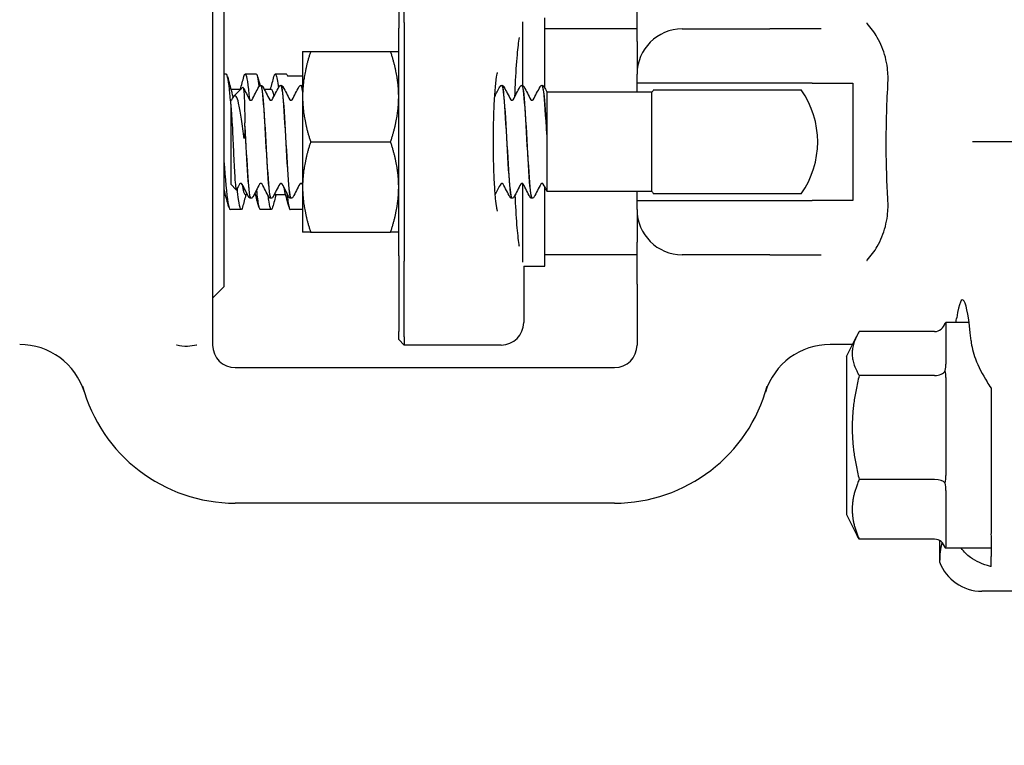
# Model space of a CAD drawing. Header units: inches. Extents: x 24 to 1128, y -69 to 748.
# Tile 330 of 656: x 450.74 to 453.47, y 657.26 to 659.27. Entities that reach past the tile are written whole.
import ezdxf

# ---------------------------------------------------------------- set-up
doc = ezdxf.new("R2010")
doc.units = ezdxf.units.IN
doc.header["$LTSCALE"] = 32
doc.header["$MEASUREMENT"] = 0
doc.layers.add('Dimension (ANSI)', color=7, linetype='Continuous', lineweight=25)
doc.layers.add('Visible (ANSI)', color=7, linetype='Continuous', lineweight=30)
doc.styles.add('Note Text (ANSI)', font='tahoma.ttf')
doc.dimstyles.new('SB Fraction-16 (ANSI)', dxfattribs={"dimscale": 32, "dimtxt": 0.125, "dimasz": 0.098425, "dimexe": 0.125, "dimexo": 0.0625, "dimgap": 0.031496, "dimtad": 0, "dimtih": 1, "dimtoh": 1, "dimdec": 4, "dimrnd": 1e-08, "dimzin": 0, "dimdsep": 46, "dimlunit": 5, "dimtxsty": 'Note Text (ANSI)', "dimcen": 0.09, "dimdle": 0.393701, "dimclrd": 256, "dimclre": 256, "dimclrt": 256, "dimadec": 0, "dimazin": 3, "dimtfac": 0.96, "dimtofl": 0, "dimtmove": 0, "dimatfit": 3, "dimfxl": 1, "dimfrac": 2, "dimtolj": 1, "dimtzin": 12, "dimlwd": -1, "dimlwe": -1, "dimarcsym": 0})

# ---------------------------------------------------------------- blocks, each defined once
blk = doc.blocks.new('*D18')
at = {"layer": 'Defpoints', "color": 0, "transparency": 16777216}
for p in [(468.7806, 692.6685), (316.9743, 544.6685), (468.7806, 544.6685)]:
    blk.add_point(p, dxfattribs=at)
at = {"layer": 'Dimension (ANSI)', "transparency": 16777216}
for p, q in [((466.7806, 692.6685), (312.9743, 692.6685)), ((316.9743, 689.5189), (316.9743, 626.7677)), ((316.9743, 547.8181), (316.9743, 620.5693)), ((466.7806, 544.6685), (312.9743, 544.6685))]:
    blk.add_line(p, q, dxfattribs=at)
for points in [[(316.4494, 689.5189), (317.4993, 689.5189), (316.9743, 692.6685)], [(316.4494, 547.8181), (317.4993, 547.8181), (316.9743, 544.6685)]]:
    blk.add_solid(points, dxfattribs=at)
at = {"layer": 'Dimension (ANSI)', "transparency": 16777216, "insert": (312.8723, 625.7599), "char_height": 4, "attachment_point": 1, "style": 'Note Text (ANSI)'}
blk.add_mtext('\\A1;148', dxfattribs=at)

msp = doc.modelspace()

# ---------------------------------------------------------------- linework, layer by layer
at = {"layer": 'Visible (ANSI)'}
for p, q in [((451.80854, 659.26279), (451.80854, 659.47279)), ((451.79292, 659.45779), (451.79292, 659.24779)), ((451.27792, 659.39449), (451.27792, 658.47109)), ((451.30917, 659.33404), (451.30917, 658.53154)), ((452.45292, 659.21081), (452.45292, 659.32622)), ((452.19779, 659.08102), (452.19779, 659.27654)), ((451.79292, 658.61779), (451.79292, 659.24779)), ((451.80854, 659.26279), (451.80854, 658.60279)), ((452.13529, 659.26535), (452.13529, 659.08896)), ((452.45292, 659.24529), (452.19779, 659.24529)), ((452.57792, 659.24529), (452.82038, 659.24529)), ((452.96218, 659.24529), (452.82038, 659.24529)), ((452.45292, 659.21081), (452.45292, 659.12029)), ((451.52692, 659.18279), (451.52692, 659.05779)), ((451.54925, 659.18279), (451.77059, 659.18279)), ((451.31542, 659.12029), (451.30917, 659.12029)), ((451.39875, 659.12029), (451.36786, 659.12029)), ((451.48208, 659.12029), (451.45119, 659.12029)), ((451.48504, 659.11566), (451.52692, 659.11566)), ((452.45292, 659.09529), (452.45292, 659.12029)), ((451.32842, 659.07862), (451.35648, 659.07862)), ((451.33697, 659.05911), (451.36167, 659.08381)), ((451.41165, 659.08904), (451.41107, 659.08904)), ((451.42049, 659.07862), (451.44042, 659.07862)), ((451.46726, 659.08904), (451.46668, 659.08904)), ((451.52287, 659.08904), (451.52229, 659.08904)), ((452.07898, 659.08904), (452.0784, 659.08904)), ((452.13459, 659.08904), (452.13401, 659.08904)), ((452.19021, 659.08904), (452.18962, 659.08904)), ((452.45292, 659.07029), (452.45292, 659.09529)), ((452.93784, 659.09529), (452.45292, 659.09529)), ((452.93784, 659.09529), (453.05069, 659.09529)), ((453.05069, 659.09529), (453.05069, 658.77029)), ((451.52692, 659.05779), (451.52692, 658.80779)), ((452.20292, 659.07124), (452.20292, 659.02292)), ((452.49413, 659.07029), (452.20292, 659.07029)), ((452.49413, 658.79529), (452.49413, 659.07029)), ((452.49838, 659.07654), (452.90746, 659.07654)), ((451.32792, 659.03687), (451.32792, 659.04785)), ((451.32792, 659.04785), (451.32794, 659.04785)), ((451.32792, 659.03687), (451.32792, 658.81552)), ((452.20292, 659.02292), (452.20292, 658.95373)), ((451.3669, 658.97571), (451.3669, 658.98549)), ((452.20292, 658.95373), (452.20292, 658.94351)), ((452.20292, 658.94351), (452.20292, 658.86957)), ((451.54925, 658.93279), (451.77059, 658.93279)), ((453.50632, 658.93279), (453.38171, 658.93279)), ((452.20292, 658.86957), (452.20292, 658.79826)), ((451.32792, 658.81552), (451.34338, 658.80006)), ((451.52692, 658.80779), (451.52692, 658.68279)), ((452.13529, 658.81762), (452.13529, 658.60023)), ((452.19779, 658.58904), (452.19779, 658.80753)), ((451.30917, 658.78696), (451.31319, 658.78696)), ((451.36786, 658.78696), (451.37442, 658.78696)), ((451.39269, 658.78696), (451.39653, 658.78696)), ((451.45119, 658.78696), (451.47986, 658.78696)), ((452.20292, 658.79826), (452.20292, 658.79529)), ((452.49413, 658.79529), (452.20292, 658.79529)), ((452.45292, 658.77029), (452.45292, 658.79529)), ((452.90746, 658.78904), (452.49838, 658.78904)), ((451.38384, 658.77654), (451.38326, 658.77654)), ((451.43946, 658.77654), (451.43887, 658.77654)), ((451.49507, 658.77654), (451.49448, 658.77654)), ((452.10679, 658.77654), (452.10621, 658.77654)), ((452.1624, 658.77654), (452.16182, 658.77654)), ((452.45292, 658.74529), (452.45292, 658.77029)), ((452.45292, 658.77029), (452.93784, 658.77029)), ((453.05069, 658.77029), (452.93784, 658.77029)), ((451.35708, 658.74529), (451.32619, 658.74529)), ((451.44042, 658.74529), (451.40953, 658.74529)), ((451.52692, 658.74529), (451.49286, 658.74529)), ((452.45292, 658.74529), (452.45292, 658.65477)), ((451.54925, 658.68279), (451.77059, 658.68279)), ((452.45292, 658.53936), (452.45292, 658.65477)), ((451.79292, 658.61779), (451.79292, 658.40779)), ((452.45292, 658.62029), (452.19779, 658.62029)), ((452.82038, 658.62029), (452.57792, 658.62029)), ((452.82038, 658.62029), (452.96218, 658.62029)), ((451.80854, 658.39279), (451.80854, 658.60279)), ((452.1391, 658.58904), (452.1391, 658.43279)), ((452.1391, 658.58904), (452.19779, 658.58904)), ((451.30917, 658.53154), (451.27792, 658.50029)), ((452.45292, 658.53936), (452.45292, 658.37029)), ((451.27792, 658.47109), (451.27792, 658.37029)), ((453.30792, 658.43279), (453.30792, 658.31762)), ((453.37214, 658.43279), (453.30792, 658.43279)), ((451.79292, 658.38592), (451.79292, 658.40779)), ((453.03292, 658.33904), (453.06147, 658.39614)), ((453.27667, 658.40787), (453.06788, 658.40787)), ((451.79292, 658.38592), (451.80854, 658.37029)), ((451.80854, 658.39279), (451.80854, 658.37029)), ((452.0766, 658.37029), (451.80854, 658.37029)), ((453.04056, 658.37197), (452.98715, 658.37197)), ((453.03292, 658.33904), (453.03292, 657.90154)), ((451.34042, 658.30779), (452.39042, 658.30779)), ((453.27667, 658.28587), (453.06788, 658.28587)), ((453.30792, 658.2805), (453.30792, 658.00911)), ((453.27667, 657.99829), (453.06788, 657.99829)), ((453.43292, 658.00024), (453.43292, 657.85421)), ((453.30792, 657.96803), (453.30792, 657.81177)), ((452.39042, 657.93279), (451.34042, 657.93279)), ((453.03292, 657.90154), (453.06147, 657.84445)), ((453.27667, 657.83271), (453.06788, 657.83271)), ((453.29056, 657.82897), (453.29056, 657.77051)), ((453.43292, 657.83877), (453.43292, 657.7847)), ((453.30792, 657.80782), (453.30792, 657.80779)), ((453.43292, 657.80779), (453.30792, 657.80779)), ((453.43292, 657.75751), (453.43292, 657.7847)), ((453.90792, 657.68904), (453.40744, 657.68904))]:
    msp.add_line(p, q, dxfattribs=at)
for centre, radius, start, end in [((452.57792, 659.12029), 0.125, 90, 180), ((452.70292, 658.93279), 0.25, 144.90037, 146.63299), ((452.70292, 658.93279), 0.25, 324.90037, 35.09963), ((452.70292, 658.93279), 0.25, 213.36701, 215.09963), ((452.57792, 658.74529), 0.125, 180, 270), ((452.0766, 658.43279), 0.0625, 270, 0), ((450.74368, 658.18447), 0.1875, 17.29662, 90), ((451.34042, 658.37029), 0.0625, 180, 270), ((452.39042, 658.37029), 0.0625, 270, 0), ((452.98715, 658.18447), 0.1875, 90, 162.70338), ((453.04056, 658.12197), 0.25, 87.99498, 90), ((451.34042, 658.37029), 0.4375, 195.01817, 270), ((452.39042, 658.37029), 0.4375, 270, 344.98183)]:
    msp.add_arc(centre, radius, start, end, dxfattribs=at)
for centre, major_axis, ratio, start_param, end_param in [((453.354, 658.12029), (0, 0.375), 0.0874887, 5.4851792, 6.8017325), ((453.27667, 658.44381), (0, -0.03595), 0.8693335, 0, 1.2241495), ((453.27667, 658.30657), (0.03125, 0), 0.662309, 4.712389, 5.9365385), ((453.27667, 657.98304), (0.03125, 0), 0.4879975, 0.3466468, 1.5707963), ((453.27667, 657.79677), (0, -0.03595), 0.8693335, 1.9174431, 3.1415927), ((453.4084, 657.81452), (-0.08906, -0.08906), 0.9924325, 5.8523356, 7.0647854)]:
    msp.add_ellipse(centre, major_axis=major_axis, ratio=ratio, start_param=start_param, end_param=end_param, dxfattribs=at)
for points, knots in [([(453.14732, 659.09051), (453.14779, 659.09854), (453.1479, 659.10651), (453.14741, 659.12206), (453.14683, 659.12962), (453.14465, 659.14738), (453.14276, 659.15744), (453.13519, 659.18686), (453.12772, 659.20508), (453.11, 659.23582), (453.10065, 659.24855), (453.08979, 659.26081), (453.08963, 659.26099), (453.08947, 659.26117)], [0, 0, 0, 0, 0.06351999, 0.06351999, 0.12513045, 0.12513045, 0.2104042, 0.2104042, 0.38193929, 0.38193929, 0.52164881, 0.52164881, 0.52372315, 0.52372315, 0.52372315, 0.52372315]), ([(452.11474, 659.05873), (452.11513, 659.06988), (452.11557, 659.08077), (452.11749, 659.12203), (452.11934, 659.15), (452.1232, 659.19299), (452.12516, 659.2095), (452.12708, 659.22204)], [0.3819937, 0.3819937, 0.3819937, 0.3819937, 0.48894567, 0.48894567, 0.79947629, 0.79947629, 1.05331269, 1.05331269, 1.05331269, 1.05331269]), ([(451.32792, 659.04296), (451.3272, 659.0512), (451.32648, 659.05895), (451.32576, 659.06609), (451.32231, 659.10037), (451.31887, 659.11997), (451.31542, 659.12022)], [-139.17255455, -139.17255455, -139.17255455, -139.17255455, -139.0100536, -139.0100536, -139.0100536, -138.23007676, -138.23007676, -138.23007676, -138.23007676]), ([(451.36432, 659.11339), (451.36571, 659.11867), (451.36711, 659.12102), (451.3685, 659.12007), (451.37223, 659.11754), (451.37597, 659.09132), (451.3797, 659.05036)], [137.9630926, 137.9630926, 137.9630926, 137.9630926, 138.2781439, 138.2781439, 138.2781439, 139.122964, 139.122964, 139.122964, 139.122964]), ([(451.44765, 659.11333), (451.44946, 659.12011), (451.45127, 659.12202), (451.45307, 659.11841), (451.45531, 659.11395), (451.45755, 659.10109), (451.45978, 659.08207)], [144.2462779, 144.2462779, 144.2462779, 144.2462779, 144.6548473, 144.6548473, 144.6548473, 145.16076334, 145.16076334, 145.16076334, 145.16076334]), ([(452.06634, 658.74074), (452.06634, 658.74074), (452.06622, 658.74114), (452.06567, 658.74345), (452.06501, 658.74665), (452.06333, 658.75722), (452.06224, 658.7659), (452.06, 658.78888), (452.05889, 658.80406), (452.05699, 658.83893), (452.05625, 658.85888), (452.0553, 658.90099), (452.05511, 658.92319), (452.05533, 658.96722), (452.05575, 658.98906), (452.05713, 659.02987), (452.05809, 659.04886), (452.06039, 659.08148), (452.06172, 659.09531), (452.06425, 659.11495), (452.06556, 659.12178), (452.06626, 659.12456), (452.06634, 659.12484), (452.06634, 659.12483)], [-1.2869324, -1.2869324, -1.2869324, -1.2869324, -1.2221786, -1.2221786, -1.0687063, -1.0687063, -0.8381878, -0.8381878, -0.555105, -0.555105, -0.2516711, -0.2516711, 0.0580557, 0.0580557, 0.3688709, 0.3688709, 0.6770655, 0.6770655, 0.9746383, 0.9746383, 1.233525, 1.233525, 1.2869324, 1.2869324, 1.2869324, 1.2869324]), ([(451.36167, 659.08381), (451.36172, 659.08387), (451.36178, 659.0839), (451.36259, 659.08413), (451.36334, 659.08044), (451.36409, 659.0731)], [-0.16191336, -0.16191336, -0.16191336, -0.16191336, -0.15127467, -0.15127467, 0, 0, 0, 0]), ([(451.40572, 659.0853), (451.40606, 659.08594), (451.40646, 659.08661), (451.4076, 659.08771), (451.40809, 659.0881), (451.40938, 659.08875), (451.4102, 659.089), (451.41104, 659.08904)], [0, 0, 0, 0, 0.022095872, 0.022095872, 0.033561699, 0.033561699, 0.045438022, 0.045438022, 0.045438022, 0.045438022]), ([(451.41104, 659.08888), (451.41322, 659.08874), (451.41541, 659.0744), (451.41759, 659.04852), (451.4204, 659.01515), (451.42322, 658.96346), (451.42603, 658.91415), (451.42884, 658.86484), (451.43165, 658.81921), (451.43447, 658.7955), (451.43594, 658.78312), (451.4374, 658.77689), (451.43887, 658.77687)], [9.4219171, 9.4219171, 9.4219171, 9.4219171, 10.1615232, 10.1615232, 10.1615232, 11.1151899, 11.1151899, 11.1151899, 12.0686082, 12.0686082, 12.0686082, 12.5663706, 12.5663706, 12.5663706, 12.5663706]), ([(451.43948, 658.7768), (451.43762, 658.77687), (451.43576, 658.78702), (451.4339, 658.80628), (451.43106, 658.83575), (451.42822, 658.88577), (451.42537, 658.93596), (451.42255, 658.98587), (451.41972, 659.0346), (451.41689, 659.06245), (451.41514, 659.07966), (451.4134, 659.08862), (451.41165, 659.08875)], [-18.8524168, -18.8524168, -18.8524168, -18.8524168, -18.2223022, -18.2223022, -18.2223022, -17.2584859, -17.2584859, -17.2584859, -16.2999201, -16.2999201, -16.2999201, -15.7079633, -15.7079633, -15.7079633, -15.7079633]), ([(451.41168, 659.08904), (451.41281, 659.08898), (451.41387, 659.08856), (451.41534, 659.08757), (451.41583, 659.08705), (451.41653, 659.08613), (451.41678, 659.08571), (451.41699, 659.0853)], [0, 0, 0, 0, 0.015967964, 0.015967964, 0.031253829, 0.031253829, 0.045415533, 0.045415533, 0.045415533, 0.045415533]), ([(451.46134, 659.0853), (451.46167, 659.08594), (451.46207, 659.08661), (451.46321, 659.08771), (451.4637, 659.0881), (451.46499, 659.08875), (451.46581, 659.089), (451.46665, 659.08904)], [0, 0, 0, 0, 0.022095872, 0.022095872, 0.033561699, 0.033561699, 0.045438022, 0.045438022, 0.045438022, 0.045438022]), ([(451.46665, 659.08893), (451.46717, 659.08901), (451.46768, 659.08829), (451.4682, 659.08674), (451.47101, 659.07825), (451.47382, 659.04502), (451.47663, 659.00029), (451.47944, 658.95557), (451.48225, 658.90054), (451.48505, 658.85715), (451.48786, 658.81378), (451.49067, 658.78318), (451.49348, 658.77755), (451.49381, 658.77688), (451.49415, 658.77656), (451.49448, 658.7766)], [15.7051024, 15.7051024, 15.7051024, 15.7051024, 15.879856, 15.879856, 15.879856, 16.8320759, 16.8320759, 16.8320759, 17.7840647, 17.7840647, 17.7840647, 18.7358252, 18.7358252, 18.7358252, 18.8495559, 18.8495559, 18.8495559, 18.8495559]), ([(451.49509, 658.77672), (451.49441, 658.7766), (451.49373, 658.77787), (451.49305, 658.78058), (451.49021, 658.79189), (451.48738, 658.82814), (451.48454, 658.8746), (451.48171, 658.92095), (451.47888, 658.9762), (451.47606, 659.01805), (451.47323, 659.05979), (451.47041, 659.08708), (451.46759, 659.08893), (451.46748, 659.089), (451.46737, 659.08904), (451.46726, 659.08903)], [-25.1356021, -25.1356021, -25.1356021, -25.1356021, -24.9048316, -24.9048316, -24.9048316, -23.9435311, -23.9435311, -23.9435311, -22.9847675, -22.9847675, -22.9847675, -22.0283448, -22.0283448, -22.0283448, -21.9911486, -21.9911486, -21.9911486, -21.9911486]), ([(451.46729, 659.08904), (451.46842, 659.08898), (451.46948, 659.08856), (451.47095, 659.08757), (451.47144, 659.08705), (451.47214, 659.08613), (451.47239, 659.08571), (451.4726, 659.0853)], [0, 0, 0, 0, 0.015967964, 0.015967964, 0.031253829, 0.031253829, 0.045415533, 0.045415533, 0.045415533, 0.045415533]), ([(451.51695, 659.0853), (451.51728, 659.08594), (451.51768, 659.08661), (451.51882, 659.08771), (451.51932, 659.0881), (451.52061, 659.08875), (451.52142, 659.089), (451.52226, 659.08904)], [0, 0, 0, 0, 0.022095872, 0.022095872, 0.033561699, 0.033561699, 0.045438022, 0.045438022, 0.045438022, 0.045438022]), ([(451.52692, 659.07299), (451.52687, 659.07335), (451.52683, 659.07371), (451.52678, 659.07405), (451.52548, 659.08388), (451.52417, 659.08875), (451.52287, 659.08872)], [-28.73150298, -28.73150298, -28.73150298, -28.73150298, -28.71588313, -28.71588313, -28.71588313, -28.27433388, -28.27433388, -28.27433388, -28.27433388]), ([(451.5229, 659.08904), (451.52403, 659.08898), (451.52509, 659.08856), (451.52628, 659.08776), (451.52663, 659.08746), (451.52692, 659.08715)], [0, 0, 0, 0, 0.015967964, 0.015967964, 0.025215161, 0.025215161, 0.025215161, 0.025215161]), ([(452.07306, 659.0853), (452.07339, 659.08594), (452.07379, 659.08661), (452.07493, 659.08771), (452.07543, 659.0881), (452.07672, 659.08875), (452.07753, 659.089), (452.07838, 659.08904)], [0, 0, 0, 0, 0.022095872, 0.022095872, 0.033561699, 0.033561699, 0.045438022, 0.045438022, 0.045438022, 0.045438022]), ([(452.07838, 659.08891), (452.08068, 659.08876), (452.08297, 659.0727), (452.08527, 659.04425), (452.0881, 659.00926), (452.09093, 658.95646), (452.09376, 658.9072), (452.09658, 658.85806), (452.0994, 658.81375), (452.10222, 658.79209), (452.10355, 658.7819), (452.10488, 658.77685), (452.10621, 658.77687)], [84.8201408, 84.8201408, 84.8201408, 84.8201408, 85.5995394, 85.5995394, 85.5995394, 86.558303, 86.558303, 86.558303, 87.5147256, 87.5147256, 87.5147256, 87.9645943, 87.9645943, 87.9645943, 87.9645943]), ([(452.10681, 658.77683), (452.10508, 658.77687), (452.10335, 658.7856), (452.10161, 658.80249), (452.09881, 658.82985), (452.096, 658.87791), (452.09319, 658.92748), (452.09038, 658.97703), (452.08757, 659.02679), (452.08476, 659.05691), (452.08284, 659.07756), (452.08091, 659.08861), (452.07898, 659.0888)], [-94.2506405, -94.2506405, -94.2506405, -94.2506405, -93.6632144, -93.6632144, -93.6632144, -92.7109946, -92.7109946, -92.7109946, -91.7590058, -91.7590058, -91.7590058, -91.106187, -91.106187, -91.106187, -91.106187]), ([(452.07901, 659.08904), (452.08014, 659.08898), (452.08121, 659.08856), (452.08268, 659.08757), (452.08316, 659.08705), (452.08387, 659.08613), (452.08411, 659.08571), (452.08433, 659.0853)], [0, 0, 0, 0, 0.015967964, 0.015967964, 0.031253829, 0.031253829, 0.045415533, 0.045415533, 0.045415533, 0.045415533]), ([(452.12867, 659.0853), (452.129, 659.08594), (452.1294, 659.08661), (452.13054, 659.08771), (452.13104, 659.0881), (452.13233, 659.08875), (452.13314, 659.089), (452.13399, 659.08904)], [0, 0, 0, 0, 0.022095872, 0.022095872, 0.033561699, 0.033561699, 0.045438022, 0.045438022, 0.045438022, 0.045438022]), ([(452.13399, 659.08888), (452.13463, 659.08899), (452.13527, 659.08787), (452.13591, 659.08546), (452.13875, 659.07477), (452.1416, 659.03892), (452.14444, 658.99254), (452.14727, 658.94641), (452.1501, 658.89111), (452.15293, 658.84898), (452.15574, 658.80704), (452.15856, 658.77925), (452.16137, 658.77674), (452.16152, 658.77661), (452.16167, 658.77655), (452.16182, 658.77655)], [91.1033261, 91.1033261, 91.1033261, 91.1033261, 91.3207683, 91.3207683, 91.3207683, 92.2845846, 92.2845846, 92.2845846, 93.2431504, 93.2431504, 93.2431504, 94.1972517, 94.1972517, 94.1972517, 94.2477796, 94.2477796, 94.2477796, 94.2477796]), ([(452.16243, 658.77668), (452.16184, 658.77658), (452.16125, 658.77751), (452.16067, 658.77952), (452.15786, 658.78917), (452.15504, 658.82354), (452.15223, 658.86888), (452.14941, 658.91421), (452.1466, 658.96929), (452.14379, 659.01209), (452.14097, 659.05488), (452.13816, 659.08426), (452.13535, 659.08848), (452.1351, 659.08885), (452.13485, 659.08903), (452.13459, 659.08901)], [-100.5338258, -100.5338258, -100.5338258, -100.5338258, -100.3354652, -100.3354652, -100.3354652, -99.3815473, -99.3815473, -99.3815473, -98.4278806, -98.4278806, -98.4278806, -97.4744623, -97.4744623, -97.4744623, -97.3893723, -97.3893723, -97.3893723, -97.3893723]), ([(452.13462, 659.08904), (452.13575, 659.08898), (452.13682, 659.08856), (452.13829, 659.08757), (452.13877, 659.08705), (452.13948, 659.08613), (452.13972, 659.08571), (452.13994, 659.0853)], [0, 0, 0, 0, 0.015967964, 0.015967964, 0.031253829, 0.031253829, 0.045415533, 0.045415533, 0.045415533, 0.045415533]), ([(452.18428, 659.0853), (452.18461, 659.08594), (452.18501, 659.08661), (452.18615, 659.08771), (452.18665, 659.0881), (452.18794, 659.08875), (452.18875, 659.089), (452.1896, 659.08904)], [0, 0, 0, 0, 0.022095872, 0.022095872, 0.033561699, 0.033561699, 0.045438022, 0.045438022, 0.045438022, 0.045438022]), ([(452.1896, 659.08877), (452.19149, 659.08869), (452.19338, 659.0782), (452.19527, 659.05834), (452.19782, 659.03153), (452.20037, 658.98843), (452.20292, 658.94351)], [97.3865114, 97.3865114, 97.3865114, 97.3865114, 98.0270057, 98.0270057, 98.0270057, 98.8915068, 98.8915068, 98.8915068, 98.8915068]), ([(452.20292, 658.95373), (452.2001, 659.00303), (452.19728, 659.04828), (452.19446, 659.0713), (452.19304, 659.0829), (452.19162, 659.0887), (452.19021, 659.08871)], [-105.1089244, -105.1089244, -105.1089244, -105.1089244, -104.1537068, -104.1537068, -104.1537068, -103.6725576, -103.6725576, -103.6725576, -103.6725576]), ([(452.19023, 659.08904), (452.19136, 659.08898), (452.19243, 659.08856), (452.1939, 659.08757), (452.19438, 659.08705), (452.19509, 659.08613), (452.19534, 659.08571), (452.19555, 659.0853)], [0, 0, 0, 0, 0.015967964, 0.015967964, 0.031253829, 0.031253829, 0.045415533, 0.045415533, 0.045415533, 0.045415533]), ([(453.14732, 658.77508), (453.14463, 658.82083), (453.14311, 658.86777), (453.14262, 658.9445), (453.1429, 658.97377), (453.1444, 659.03248), (453.14563, 659.06175), (453.14732, 659.09051)], [0, 0, 0, 0, 0.36185351, 0.36185351, 0.58513386, 0.58513386, 0.81257268, 0.81257268, 0.81257268, 0.81257268]), ([(451.32794, 659.04785), (451.32902, 659.04785), (451.33001, 659.0483), (451.33097, 659.04901), (451.33116, 659.04926), (451.3313, 659.04945), (451.33132, 659.04948), (451.33132, 659.04948)], [0, 0, 0, 0, 0.017919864, 0.017919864, 0.032518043, 0.032518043, 0.040461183, 0.040461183, 0.040461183, 0.040461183]), ([(451.33068, 659.07021), (451.33163, 659.06681), (451.33258, 659.06236), (451.33353, 659.05686), (451.33367, 659.05608), (451.3338, 659.05528), (451.33394, 659.05446)], [138.56823042, 138.56823042, 138.56823042, 138.56823042, 138.78339549, 138.78339549, 138.78339549, 138.8139231, 138.8139231, 138.8139231, 138.8139231]), ([(451.36409, 658.94835), (451.36177, 658.96735), (451.35941, 658.98534), (451.35465, 659.01647), (451.3523, 659.02949), (451.34753, 659.04893), (451.34518, 659.05545), (451.34042, 659.06138), (451.33806, 659.06107), (451.33523, 659.05685), (451.33484, 659.05619), (451.33445, 659.05544)], [-0.67634923, -0.67634923, -0.67634923, -0.67634923, -0.52774982, -0.52774982, -0.38555901, -0.38555901, -0.25020713, -0.25020713, -0.12168954, -0.12168954, -0.10119383, -0.10119383, -0.10119383, -0.10119383]), ([(451.36409, 659.0731), (451.36451, 659.069), (451.36489, 659.06374), (451.36555, 659.05103), (451.36585, 659.04359), (451.36653, 659.02081), (451.36684, 659.00385), (451.3669, 658.98549)], [-0.3187664, -0.3187664, -0.3187664, -0.3187664, -0.23449039, -0.23449039, -0.1487662, -0.1487662, 0, 0, 0, 0]), ([(451.38018, 659.04948), (451.38018, 659.04948), (451.38025, 659.04932), (451.3808, 659.04879), (451.38115, 659.04851), (451.38216, 659.04804), (451.38285, 659.04785), (451.38355, 659.04785)], [0.003893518, 0.003893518, 0.003893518, 0.003893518, 0.02135506, 0.02135506, 0.032660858, 0.032660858, 0.044379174, 0.044379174, 0.044379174, 0.044379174]), ([(451.38355, 659.04785), (451.38463, 659.04785), (451.38562, 659.0483), (451.38658, 659.04901), (451.38677, 659.04926), (451.38691, 659.04945), (451.38693, 659.04948), (451.38693, 659.04948)], [0, 0, 0, 0, 0.017919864, 0.017919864, 0.032518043, 0.032518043, 0.040461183, 0.040461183, 0.040461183, 0.040461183]), ([(451.43579, 659.04948), (451.43579, 659.04948), (451.43586, 659.04932), (451.43642, 659.04879), (451.43676, 659.04851), (451.43777, 659.04804), (451.43846, 659.04785), (451.43916, 659.04785)], [0.003893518, 0.003893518, 0.003893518, 0.003893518, 0.02135506, 0.02135506, 0.032660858, 0.032660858, 0.044379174, 0.044379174, 0.044379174, 0.044379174]), ([(451.43916, 659.04785), (451.44024, 659.04785), (451.44123, 659.0483), (451.44219, 659.04901), (451.44238, 659.04926), (451.44252, 659.04945), (451.44254, 659.04948), (451.44254, 659.04948)], [0, 0, 0, 0, 0.017919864, 0.017919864, 0.032518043, 0.032518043, 0.040461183, 0.040461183, 0.040461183, 0.040461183]), ([(451.4914, 659.04948), (451.4914, 659.04948), (451.49147, 659.04932), (451.49203, 659.04879), (451.49237, 659.04851), (451.49338, 659.04804), (451.49407, 659.04785), (451.49478, 659.04785)], [0.003893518, 0.003893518, 0.003893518, 0.003893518, 0.02135506, 0.02135506, 0.032660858, 0.032660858, 0.044379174, 0.044379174, 0.044379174, 0.044379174]), ([(451.49478, 659.04785), (451.49585, 659.04785), (451.49685, 659.0483), (451.4978, 659.04901), (451.498, 659.04926), (451.49813, 659.04945), (451.49815, 659.04948), (451.49815, 659.04948)], [0, 0, 0, 0, 0.017919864, 0.017919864, 0.032518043, 0.032518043, 0.040461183, 0.040461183, 0.040461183, 0.040461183]), ([(452.10312, 659.04948), (452.10312, 659.04948), (452.1032, 659.04932), (452.10375, 659.04879), (452.10409, 659.04851), (452.1051, 659.04804), (452.1058, 659.04785), (452.1065, 659.04785)], [0.003893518, 0.003893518, 0.003893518, 0.003893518, 0.02135506, 0.02135506, 0.032660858, 0.032660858, 0.044379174, 0.044379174, 0.044379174, 0.044379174]), ([(452.1065, 659.04785), (452.10757, 659.04785), (452.10857, 659.0483), (452.10953, 659.04901), (452.10972, 659.04926), (452.10985, 659.04945), (452.10987, 659.04948), (452.10987, 659.04948)], [0, 0, 0, 0, 0.017919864, 0.017919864, 0.032518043, 0.032518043, 0.040461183, 0.040461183, 0.040461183, 0.040461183]), ([(452.15874, 659.04948), (452.15874, 659.04948), (452.15881, 659.04932), (452.15936, 659.04879), (452.1597, 659.04851), (452.16071, 659.04804), (452.16141, 659.04785), (452.16211, 659.04785)], [0.003893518, 0.003893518, 0.003893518, 0.003893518, 0.02135506, 0.02135506, 0.032660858, 0.032660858, 0.044379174, 0.044379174, 0.044379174, 0.044379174]), ([(452.16211, 659.04785), (452.16318, 659.04785), (452.16418, 659.0483), (452.16514, 659.04901), (452.16533, 659.04926), (452.16547, 659.04945), (452.16548, 659.04948), (452.16548, 659.04948)], [0, 0, 0, 0, 0.017919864, 0.017919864, 0.032518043, 0.032518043, 0.040461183, 0.040461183, 0.040461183, 0.040461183]), ([(451.32852, 659.03084), (451.32917, 659.02406), (451.32981, 659.01542), (451.33111, 658.99503), (451.33175, 658.98337), (451.33315, 658.95589), (451.3339, 658.93997), (451.33542, 658.90769), (451.33617, 658.89164), (451.33768, 658.86153), (451.33843, 658.84781), (451.33995, 658.82458), (451.3407, 658.81538), (451.34221, 658.80283), (451.34296, 658.79972), (451.34385, 658.79998), (451.34398, 658.80013), (451.34412, 658.80039)], [-2.12179282, -2.12179282, -2.12179282, -2.12179282, -2.02048123, -2.02048123, -1.91755472, -1.91755472, -1.79490964, -1.79490964, -1.67005838, -1.67005838, -1.5430016, -1.5430016, -1.41373999, -1.41373999, -1.28227419, -1.28227419, -1.25834871, -1.25834871, -1.25834871, -1.25834871]), ([(451.3669, 658.97571), (451.36687, 658.9665), (451.36675, 658.95861), (451.36637, 658.94899), (451.36617, 658.94596), (451.36586, 658.94381), (451.36577, 658.94333), (451.36563, 658.94287), (451.36559, 658.94277), (451.36552, 658.94264), (451.3655, 658.9426), (451.36545, 658.94256), (451.36543, 658.94254), (451.36539, 658.94253), (451.36537, 658.94253), (451.36532, 658.94253), (451.3653, 658.94255), (451.36524, 658.94259), (451.36521, 658.94263), (451.36509, 658.94283), (451.365, 658.94309), (451.36466, 658.94432), (451.3644, 658.94586), (451.36409, 658.94835)], [-0.17168991, -0.17168991, -0.17168991, -0.17168991, -0.0982332, -0.0982332, -0.0491093, -0.0491093, -0.03761956, -0.03761956, -0.03394059, -0.03394059, -0.03224924, -0.03224924, -0.03117451, -0.03117451, -0.03017054, -0.03017054, -0.0289244, -0.0289244, -0.02683852, -0.02683852, -0.01955178, -0.01955178, 0, 0, 0, 0]), ([(451.38387, 658.77658), (451.3836, 658.77654), (451.38333, 658.77673), (451.38307, 658.77715), (451.38023, 658.78155), (451.37739, 658.8116), (451.37455, 658.85509), (451.372, 658.89415), (451.36945, 658.9431), (451.3669, 658.98549)], [-12.5692315, -12.5692315, -12.5692315, -12.5692315, -12.4783682, -12.4783682, -12.4783682, -11.5160648, -11.5160648, -11.5160648, -10.6515637, -10.6515637, -10.6515637, -10.6515637]), ([(451.3669, 658.97571), (451.36971, 658.92787), (451.37253, 658.87369), (451.37535, 658.83491), (451.37799, 658.79862), (451.38063, 658.77672), (451.38326, 658.77656)], [4.4341461, 4.4341461, 4.4341461, 4.4341461, 5.3893637, 5.3893637, 5.3893637, 6.2831853, 6.2831853, 6.2831853, 6.2831853]), ([(451.30917, 658.87973), (451.31282, 658.83027), (451.31648, 658.78732), (451.32014, 658.76452), (451.32216, 658.75192), (451.32418, 658.74562), (451.32619, 658.74562)], [133.8047189, 133.8047189, 133.8047189, 133.8047189, 134.6316542, 134.6316542, 134.6316542, 135.0884841, 135.0884841, 135.0884841, 135.0884841]), ([(451.36063, 658.75198), (451.35702, 658.73874), (451.35341, 658.74624), (451.3498, 658.77287), (451.34862, 658.7816), (451.34743, 658.79234), (451.34625, 658.80458)], [-141.6386536, -141.6386536, -141.6386536, -141.6386536, -140.8224072, -140.8224072, -140.8224072, -140.5547772, -140.5547772, -140.5547772, -140.5547772]), ([(451.35575, 658.81773), (451.35467, 658.81773), (451.35368, 658.81728), (451.35272, 658.81658), (451.35253, 658.81632), (451.35239, 658.81613), (451.35237, 658.8161), (451.35237, 658.8161)], [0, 0, 0, 0, 0.017919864, 0.017919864, 0.032518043, 0.032518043, 0.040461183, 0.040461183, 0.040461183, 0.040461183]), ([(451.35912, 658.81611), (451.3591, 658.81614), (451.35901, 658.8163), (451.3585, 658.81679), (451.35815, 658.81707), (451.35714, 658.81754), (451.35645, 658.81773), (451.35575, 658.81773)], [0.005742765, 0.005742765, 0.005742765, 0.005742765, 0.02135506, 0.02135506, 0.032660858, 0.032660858, 0.044379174, 0.044379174, 0.044379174, 0.044379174]), ([(451.41136, 658.81773), (451.41029, 658.81773), (451.40929, 658.81728), (451.40833, 658.81658), (451.40814, 658.81632), (451.408, 658.81613), (451.40799, 658.8161), (451.40799, 658.8161)], [0, 0, 0, 0, 0.017919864, 0.017919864, 0.032518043, 0.032518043, 0.040461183, 0.040461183, 0.040461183, 0.040461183]), ([(451.41473, 658.81611), (451.41471, 658.81614), (451.41462, 658.8163), (451.41411, 658.81679), (451.41377, 658.81707), (451.41275, 658.81754), (451.41206, 658.81773), (451.41136, 658.81773)], [0.005742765, 0.005742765, 0.005742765, 0.005742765, 0.02135506, 0.02135506, 0.032660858, 0.032660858, 0.044379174, 0.044379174, 0.044379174, 0.044379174]), ([(451.46697, 658.81773), (451.4659, 658.81773), (451.4649, 658.81728), (451.46394, 658.81658), (451.46375, 658.81632), (451.46361, 658.81613), (451.4636, 658.8161), (451.4636, 658.8161)], [0, 0, 0, 0, 0.017919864, 0.017919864, 0.032518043, 0.032518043, 0.040461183, 0.040461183, 0.040461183, 0.040461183]), ([(451.47034, 658.81611), (451.47032, 658.81614), (451.47024, 658.8163), (451.46972, 658.81679), (451.46938, 658.81707), (451.46836, 658.81754), (451.46767, 658.81773), (451.46697, 658.81773)], [0.005742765, 0.005742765, 0.005742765, 0.005742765, 0.02135506, 0.02135506, 0.032660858, 0.032660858, 0.044379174, 0.044379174, 0.044379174, 0.044379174]), ([(451.52258, 658.81773), (451.52151, 658.81773), (451.52051, 658.81728), (451.51955, 658.81658), (451.51936, 658.81632), (451.51922, 658.81613), (451.51921, 658.8161), (451.51921, 658.8161)], [0, 0, 0, 0, 0.017919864, 0.017919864, 0.032518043, 0.032518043, 0.040461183, 0.040461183, 0.040461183, 0.040461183]), ([(451.52595, 658.81611), (451.52593, 658.81614), (451.52585, 658.8163), (451.52533, 658.81679), (451.52499, 658.81707), (451.52398, 658.81754), (451.52328, 658.81773), (451.52258, 658.81773)], [0.005742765, 0.005742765, 0.005742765, 0.005742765, 0.02135506, 0.02135506, 0.032660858, 0.032660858, 0.044379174, 0.044379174, 0.044379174, 0.044379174]), ([(452.07869, 658.81773), (452.07762, 658.81773), (452.07662, 658.81728), (452.07566, 658.81658), (452.07547, 658.81632), (452.07534, 658.81613), (452.07532, 658.8161), (452.07532, 658.8161)], [0, 0, 0, 0, 0.017919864, 0.017919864, 0.032518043, 0.032518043, 0.040461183, 0.040461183, 0.040461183, 0.040461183]), ([(452.08206, 658.81611), (452.08205, 658.81614), (452.08196, 658.8163), (452.08144, 658.81679), (452.0811, 658.81707), (452.08009, 658.81754), (452.07939, 658.81773), (452.07869, 658.81773)], [0.005742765, 0.005742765, 0.005742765, 0.005742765, 0.02135506, 0.02135506, 0.032660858, 0.032660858, 0.044379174, 0.044379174, 0.044379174, 0.044379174]), ([(452.1343, 658.81773), (452.13323, 658.81773), (452.13223, 658.81728), (452.13127, 658.81658), (452.13108, 658.81632), (452.13095, 658.81613), (452.13093, 658.8161), (452.13093, 658.8161)], [0, 0, 0, 0, 0.017919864, 0.017919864, 0.032518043, 0.032518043, 0.040461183, 0.040461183, 0.040461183, 0.040461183]), ([(452.13767, 658.81611), (452.13766, 658.81614), (452.13757, 658.8163), (452.13705, 658.81679), (452.13671, 658.81707), (452.1357, 658.81754), (452.135, 658.81773), (452.1343, 658.81773)], [0.005742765, 0.005742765, 0.005742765, 0.005742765, 0.02135506, 0.02135506, 0.032660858, 0.032660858, 0.044379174, 0.044379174, 0.044379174, 0.044379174]), ([(452.18991, 658.81773), (452.18884, 658.81773), (452.18784, 658.81728), (452.18689, 658.81658), (452.18669, 658.81632), (452.18656, 658.81613), (452.18654, 658.8161), (452.18654, 658.8161)], [0, 0, 0, 0, 0.017919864, 0.017919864, 0.032518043, 0.032518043, 0.040461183, 0.040461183, 0.040461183, 0.040461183]), ([(452.19329, 658.81611), (452.19327, 658.81614), (452.19318, 658.8163), (452.19266, 658.81679), (452.19232, 658.81707), (452.19131, 658.81754), (452.19062, 658.81773), (452.18991, 658.81773)], [0.005742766, 0.005742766, 0.005742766, 0.005742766, 0.02135506, 0.02135506, 0.032660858, 0.032660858, 0.044379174, 0.044379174, 0.044379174, 0.044379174]), ([(451.38324, 658.77654), (451.3821, 658.7766), (451.38104, 658.77702), (451.37957, 658.77801), (451.37909, 658.77853), (451.37838, 658.77945), (451.37813, 658.77987), (451.37792, 658.78028)], [0, 0, 0, 0, 0.015967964, 0.015967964, 0.031253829, 0.031253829, 0.045415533, 0.045415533, 0.045415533, 0.045415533]), ([(451.38919, 658.78028), (451.38886, 658.77964), (451.38845, 658.77897), (451.38732, 658.77787), (451.38682, 658.77748), (451.38553, 658.77683), (451.38471, 658.77658), (451.38387, 658.77654)], [0, 0, 0, 0, 0.022095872, 0.022095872, 0.033561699, 0.033561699, 0.045438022, 0.045438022, 0.045438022, 0.045438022]), ([(451.3992, 658.7996), (451.40106, 658.78104), (451.40293, 658.76631), (451.4048, 658.75709), (451.40637, 658.74931), (451.40795, 658.74552), (451.40953, 658.74559)], [140.5926168, 140.5926168, 140.5926168, 140.5926168, 141.014984, 141.014984, 141.014984, 141.37166941, 141.37166941, 141.37166941, 141.37166941]), ([(451.44396, 658.75204), (451.44063, 658.73988), (451.4373, 658.74503), (451.43397, 658.76705), (451.43324, 658.77185), (451.43251, 658.77742), (451.43179, 658.78367)], [-147.92183888, -147.92183888, -147.92183888, -147.92183888, -147.16830495, -147.16830495, -147.16830495, -147.00417822, -147.00417822, -147.00417822, -147.00417822]), ([(451.43885, 658.77654), (451.43771, 658.7766), (451.43665, 658.77702), (451.43518, 658.77801), (451.4347, 658.77853), (451.43399, 658.77945), (451.43374, 658.77987), (451.43353, 658.78028)], [0, 0, 0, 0, 0.015967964, 0.015967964, 0.031253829, 0.031253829, 0.045415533, 0.045415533, 0.045415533, 0.045415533]), ([(451.4448, 658.78028), (451.44447, 658.77964), (451.44407, 658.77897), (451.44293, 658.77787), (451.44243, 658.77748), (451.44114, 658.77683), (451.44032, 658.77658), (451.43948, 658.77654)], [0, 0, 0, 0, 0.022095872, 0.022095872, 0.033561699, 0.033561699, 0.045438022, 0.045438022, 0.045438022, 0.045438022]), ([(451.44918, 658.78864), (451.44921, 658.78858), (451.44925, 658.78852), (451.44929, 658.78846), (451.44992, 658.78746), (451.45056, 658.78699), (451.45119, 658.78704)], [147.50291226, 147.50291226, 147.50291226, 147.50291226, 147.51107522, 147.51107522, 147.51107522, 147.65485472, 147.65485472, 147.65485472, 147.65485472]), ([(451.48337, 658.79154), (451.48534, 658.77324), (451.48731, 658.75949), (451.48929, 658.75206), (451.49048, 658.74757), (451.49167, 658.74543), (451.49286, 658.74552)], [146.93919895, 146.93919895, 146.93919895, 146.93919895, 147.38530902, 147.38530902, 147.38530902, 147.65485472, 147.65485472, 147.65485472, 147.65485472]), ([(451.49446, 658.77654), (451.49332, 658.7766), (451.49226, 658.77702), (451.49079, 658.77801), (451.49031, 658.77853), (451.4896, 658.77945), (451.48935, 658.77987), (451.48914, 658.78028)], [0, 0, 0, 0, 0.015967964, 0.015967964, 0.031253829, 0.031253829, 0.045415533, 0.045415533, 0.045415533, 0.045415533]), ([(451.50041, 658.78028), (451.50008, 658.77964), (451.49968, 658.77897), (451.49854, 658.77787), (451.49804, 658.77748), (451.49675, 658.77683), (451.49594, 658.77658), (451.49509, 658.77654)], [0, 0, 0, 0, 0.022095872, 0.022095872, 0.033561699, 0.033561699, 0.045438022, 0.045438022, 0.045438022, 0.045438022]), ([(452.10618, 658.77654), (452.10505, 658.7766), (452.10398, 658.77702), (452.10251, 658.77801), (452.10203, 658.77853), (452.10132, 658.77945), (452.10108, 658.77987), (452.10086, 658.78028)], [0, 0, 0, 0, 0.015967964, 0.015967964, 0.031253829, 0.031253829, 0.045415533, 0.045415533, 0.045415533, 0.045415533]), ([(452.11213, 658.78028), (452.1118, 658.77964), (452.1114, 658.77897), (452.11026, 658.77787), (452.10976, 658.77748), (452.10847, 658.77683), (452.10766, 658.77658), (452.10681, 658.77654)], [0, 0, 0, 0, 0.022095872, 0.022095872, 0.033561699, 0.033561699, 0.045438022, 0.045438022, 0.045438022, 0.045438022]), ([(452.12708, 658.64354), (452.12683, 658.64513), (452.12659, 658.64679), (452.12428, 658.66291), (452.12226, 658.68157), (452.11851, 658.72754), (452.11682, 658.75566), (452.11553, 658.78634), (452.11552, 658.78653), (452.11551, 658.78672)], [-1.05329978, -1.05329978, -1.05329978, -1.05329978, -1.02120529, -1.02120529, -0.75117882, -0.75117882, -0.44920632, -0.44920632, -0.44731496, -0.44731496, -0.44731496, -0.44731496]), ([(452.16179, 658.77654), (452.16066, 658.7766), (452.15959, 658.77702), (452.15812, 658.77801), (452.15764, 658.77853), (452.15693, 658.77945), (452.15669, 658.77987), (452.15647, 658.78028)], [0, 0, 0, 0, 0.015967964, 0.015967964, 0.031253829, 0.031253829, 0.045415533, 0.045415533, 0.045415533, 0.045415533]), ([(452.16774, 658.78028), (452.16741, 658.77964), (452.16701, 658.77897), (452.16587, 658.77787), (452.16537, 658.77748), (452.16408, 658.77683), (452.16327, 658.77658), (452.16243, 658.77654)], [0, 0, 0, 0, 0.022095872, 0.022095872, 0.033561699, 0.033561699, 0.045438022, 0.045438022, 0.045438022, 0.045438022]), ([(453.08947, 658.60441), (453.08963, 658.60459), (453.08979, 658.60477), (453.10065, 658.61703), (453.11, 658.62977), (453.12772, 658.6605), (453.13519, 658.67872), (453.14276, 658.70815), (453.14465, 658.7182), (453.14683, 658.73596), (453.14741, 658.74352), (453.1479, 658.75907), (453.14779, 658.76704), (453.14732, 658.77508)], [-0.0020759, -0.0020759, -0.0020759, -0.0020759, 0, 0, 0.13981454, 0.13981454, 0.31147859, 0.31147859, 0.39681645, 0.39681645, 0.45847322, 0.45847322, 0.52204096, 0.52204096, 0.52204096, 0.52204096]), ([(451.23424, 658.37029), (451.23404, 658.37024), (451.23384, 658.37019), (451.22588, 658.36827), (451.21731, 658.36692), (451.1978, 658.36638), (451.1879, 658.36753), (451.17874, 658.37013), (451.17847, 658.37021), (451.1782, 658.37029)], [-0.00203951, -0.00203951, -0.00203951, -0.00203951, 0, 0, 0.07878666, 0.07878666, 0.16654035, 0.16654035, 0.16920218, 0.16920218, 0.16920218, 0.16920218]), ([(453.37749, 658.38209), (453.37878, 658.36695), (453.38318, 658.35), (453.39788, 658.31099), (453.40926, 658.28858), (453.42519, 658.26285), (453.42891, 658.25714), (453.43292, 658.25139)], [0.55181372, 0.55181372, 0.55181372, 0.55181372, 0.71000954, 0.71000954, 0.90366002, 0.90366002, 0.95550669, 0.95550669, 0.95550669, 0.95550669]), ([(453.43292, 657.75751), (453.43238, 657.75762), (453.43184, 657.75774), (453.40996, 657.76271), (453.39028, 657.77192), (453.36665, 657.78938), (453.35786, 657.79784), (453.35052, 657.8078)], [1.27338526, 1.27338526, 1.27338526, 1.27338526, 1.27873688, 1.27873688, 1.4959744, 1.4959744, 1.6337228, 1.6337228, 1.6337228, 1.6337228])]:
    msp.add_open_spline(points, degree=3, knots=knots, dxfattribs=at)
for points, weights in [([(451.52692, 659.18279), (451.52692, 659.18279), (451.54925, 659.18279)], [1, 1.0379548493, 1]), ([(451.54925, 659.18279), (451.52692, 659.1158), (451.52692, 659.05779)], [1, 1.0379548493, 1]), ([(451.77059, 659.18279), (451.79292, 659.18279), (451.79292, 659.18279)], [1, 1.0379548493, 1]), ([(451.79292, 659.05779), (451.79292, 659.1158), (451.77059, 659.18279)], [1, 1.0379548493, 1]), ([(451.52692, 659.05779), (451.52692, 658.99978), (451.54925, 658.93279)], [1, 1.0379548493, 1]), ([(451.77059, 658.93279), (451.79292, 658.99978), (451.79292, 659.05779)], [1, 1.0379548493, 1]), ([(451.54925, 658.93279), (451.52692, 658.8658), (451.52692, 658.80779)], [1, 1.0379548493, 1]), ([(451.79292, 658.80779), (451.79292, 658.8658), (451.77059, 658.93279)], [1, 1.0379548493, 1]), ([(451.52692, 658.80779), (451.52692, 658.74978), (451.54925, 658.68279)], [1, 1.0379548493, 1]), ([(451.77059, 658.68279), (451.79292, 658.74978), (451.79292, 658.80779)], [1, 1.0379548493, 1]), ([(451.54925, 658.68279), (451.52692, 658.68279), (451.52692, 658.68279)], [1, 1.0379548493, 1]), ([(451.79292, 658.68279), (451.79292, 658.68279), (451.77059, 658.68279)], [1, 1.0379548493, 1]), ([(453.06788, 658.40787), (453.0318, 658.34687), (453.06788, 658.28587)], [1.04422863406, 1.20577136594, 1.04422863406]), ([(453.06788, 658.28587), (453.0318, 658.14208), (453.06788, 657.99829)], [1.04422863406, 1.20577136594, 1.04422863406]), ([(453.43292, 658.25139), (453.43292, 658.12654), (453.43292, 658.00024)], [0.999914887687, 0.999912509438, 0.999993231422]), ([(453.06788, 657.99829), (453.0318, 657.9155), (453.06788, 657.83271)], [1.04422863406, 1.20577136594, 1.04422863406]), ([(453.06788, 657.83271), (453.06433, 657.83871), (453.06147, 657.84445)], [1.04422863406, 1.05817173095, 1.06970791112])]:
    msp.add_rational_spline(points, weights, degree=2, dxfattribs=at)
for points in [[(451.31896, 659.11365), (451.32283, 659.09921), (451.32673, 659.08478), (451.33068, 659.07037)], [(451.35486, 659.07862), (451.35804, 659.09029), (451.36119, 659.10197), (451.36432, 659.11365)], [(451.40679, 659.08672), (451.40411, 659.1081), (451.40143, 659.12014), (451.39875, 659.12027)], [(451.40229, 659.11365), (451.40453, 659.10529), (451.40678, 659.09693), (451.40905, 659.08857)], [(451.43819, 659.07862), (451.44137, 659.09029), (451.44452, 659.10197), (451.44765, 659.11365)], [(451.48208, 659.12029), (451.48307, 659.12029), (451.48405, 659.11873), (451.48504, 659.11566)], [(451.36232, 659.08352), (451.36827, 659.07216), (451.37422, 659.0608), (451.38019, 659.04946)], [(451.38691, 659.04946), (451.3932, 659.0614), (451.39946, 659.07335), (451.40572, 659.0853)], [(451.41699, 659.0853), (451.42325, 659.07335), (451.42952, 659.0614), (451.4358, 659.04946)], [(451.44042, 659.07836), (451.44275, 659.07822), (451.44509, 659.07148), (451.44742, 659.05871)], [(451.44253, 659.04946), (451.44881, 659.0614), (451.45507, 659.07335), (451.46134, 659.0853)], [(451.4726, 659.0853), (451.47886, 659.07335), (451.48513, 659.0614), (451.49141, 659.04946)], [(451.49814, 659.04946), (451.50442, 659.0614), (451.51069, 659.07335), (451.51695, 659.0853)], [(451.52226, 659.08873), (451.52382, 659.08873), (451.52537, 659.08178), (451.52692, 659.06815)], [(452.05876, 659.05804), (452.06353, 659.06713), (452.0683, 659.07621), (452.07306, 659.0853)], [(452.08433, 659.0853), (452.09059, 659.07335), (452.09685, 659.0614), (452.10314, 659.04946)], [(452.10986, 659.04946), (452.11614, 659.0614), (452.12241, 659.07335), (452.12867, 659.0853)], [(452.13994, 659.0853), (452.1462, 659.07335), (452.15247, 659.0614), (452.15875, 659.04946)], [(452.16547, 659.04946), (452.17175, 659.0614), (452.17802, 659.07335), (452.18428, 659.0853)], [(452.19555, 659.0853), (452.198, 659.08062), (452.20046, 659.07593), (452.20292, 659.07124)], [(451.3313, 659.04946), (451.33235, 659.05145), (451.3334, 659.05345), (451.33445, 659.05544)], [(451.32792, 659.03687), (451.32811, 659.03506), (451.32831, 659.03305), (451.32852, 659.03084)], [(451.35239, 658.81612), (451.34963, 658.81088), (451.34687, 658.80563), (451.34412, 658.80039)], [(451.37792, 658.78028), (451.37166, 658.79223), (451.36539, 658.80418), (451.35911, 658.81612)], [(451.35941, 658.81555), (451.36223, 658.79716), (451.36505, 658.78738), (451.36786, 658.78721)], [(451.408, 658.81612), (451.40172, 658.80418), (451.39545, 658.79223), (451.38919, 658.78028)], [(451.43353, 658.78028), (451.42727, 658.79223), (451.421, 658.80418), (451.41472, 658.81612)], [(451.46361, 658.81612), (451.45733, 658.80418), (451.45106, 658.79223), (451.4448, 658.78028)], [(451.48914, 658.78028), (451.48288, 658.79223), (451.47661, 658.80418), (451.47033, 658.81612)], [(451.47501, 658.80723), (451.47587, 658.80241), (451.47674, 658.79846), (451.4776, 658.79538)], [(451.51922, 658.81612), (451.51294, 658.80418), (451.50667, 658.79223), (451.50041, 658.78028)], [(451.52692, 658.81427), (451.52659, 658.81489), (451.52627, 658.81551), (451.52594, 658.81612)], [(452.07533, 658.81612), (452.07029, 658.80654), (452.06526, 658.79696), (452.06023, 658.78737)], [(452.10086, 658.78028), (452.0946, 658.79223), (452.08834, 658.80418), (452.08205, 658.81612)], [(452.13094, 658.81612), (452.12466, 658.80418), (452.11839, 658.79223), (452.11213, 658.78028)], [(452.15647, 658.78028), (452.15021, 658.79223), (452.14395, 658.80418), (452.13766, 658.81612)], [(452.18655, 658.81612), (452.18027, 658.80418), (452.174, 658.79223), (452.16774, 658.78028)], [(452.20292, 658.79777), (452.19971, 658.80389), (452.19649, 658.81001), (452.19328, 658.81612)], [(451.30917, 658.80295), (451.30976, 658.80005), (451.31035, 658.79755), (451.31093, 658.79544)], [(451.32265, 658.75193), (451.31878, 658.76637), (451.31488, 658.7808), (451.31093, 658.79522)], [(451.37009, 658.78696), (451.36691, 658.77529), (451.36376, 658.76362), (451.36063, 658.75193)], [(451.40599, 658.75193), (451.40242, 658.76522), (451.39884, 658.77851), (451.39521, 658.79177)], [(451.45342, 658.78696), (451.45024, 658.77529), (451.44709, 658.76362), (451.44396, 658.75193)], [(451.48932, 658.75193), (451.48545, 658.76637), (451.48155, 658.7808), (451.4776, 658.79522)], [(453.30792, 658.43276), (453.30792, 658.43265), (453.30743, 658.43226), (453.30606, 658.4316)], [(453.33571, 658.43279), (453.33641, 658.43743), (453.3371, 658.44183), (453.33774, 658.44599)], [(453.30606, 658.29953), (453.30743, 658.30577), (453.30792, 658.31202), (453.30792, 658.31762)], [(453.30792, 658.2805), (453.30792, 658.28671), (453.30743, 658.29329), (453.30606, 658.29953)], [(453.30606, 657.98822), (453.30743, 657.99513), (453.30792, 658.00235), (453.30792, 658.00911)], [(453.30792, 657.96803), (453.30792, 657.97435), (453.30743, 657.98132), (453.30606, 657.98822)], [(453.43292, 657.85421), (453.43269, 657.8489), (453.43269, 657.84374), (453.43292, 657.83877)], [(453.297, 657.82407), (453.29293, 657.80687), (453.29056, 657.78849), (453.29056, 657.77051)], [(453.30606, 657.80898), (453.30743, 657.80965), (453.30792, 657.81062), (453.30792, 657.81177)], [(453.30792, 657.80782), (453.30792, 657.80793), (453.30743, 657.80832), (453.30606, 657.80898)]]:
    msp.add_open_spline(points, degree=3, dxfattribs=at)

# ---------------------------------------------------------------- dimensions: what is measured, and where the dimension line sits
at = {"layer": 'Dimension (ANSI)'}
dim = msp.add_linear_dim(base=(316.97435, 544.66853), p1=(468.78063, 692.66853), p2=(468.78063, 544.66853), angle=90, dimstyle='SB Fraction-16 (ANSI)', override={"dimgap": 0.031496, "dimdec": 4, "dimtol": 0, "dimlim": 0, "dimtp": 0, "dimtm": 0, "dimtdec": 2, "dimatfit": 1}, dxfattribs=at)
dim.commit()
dim.dimension.update_dxf_attribs({"geometry": '*D18', "text_midpoint": (316.97435, 623.66853), "dimtype": 160})

doc.saveas('drawing.dxf')
